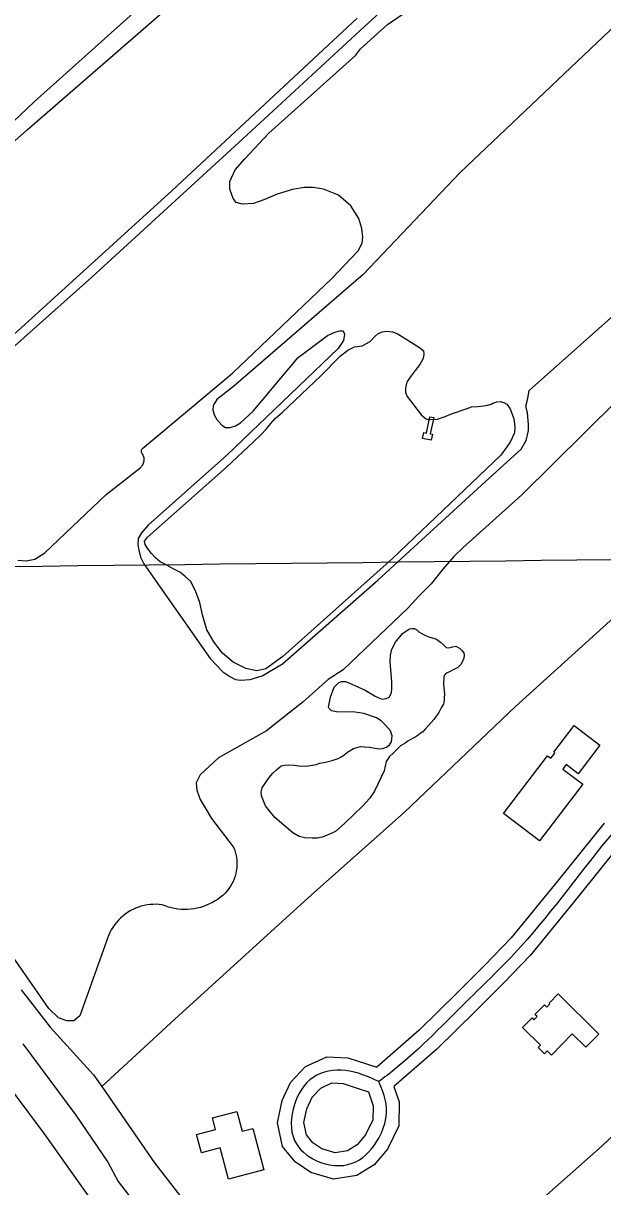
# Model space of a CAD drawing. Extents: x 3684037 to 3722149, y 433263 to 459021.
# Drawn here: x 3698932 to 3699603, y 450201 to 451551 of the extents above; entities that cross this region are included whole.
import ezdxf

# ---------------------------------------------------------------- set-up
doc = ezdxf.new("R2010")
doc.units = 0
for name, color, linetype in [('V-BLDG-OTLN', 7, 'Continuous'), ('V-CHAN-DOCK', 7, 'Continuous'), ('V-GRID-MAJR', 7, 'Continuous'), ('V-LEVE-TOET', 7, 'Continuous'), ('V-RIVR-EDGE', 7, 'Continuous'), ('V-ROAD-CNTR', 7, 'Continuous'), ('V-SITE-VEGE', 7, 'Continuous'), ('V-TOPO-SHOR', 7, 'Continuous')]:
    doc.layers.add(name, color=color, linetype=linetype)

msp = doc.modelspace()

# ---------------------------------------------------------------- linework, layer by layer
at = {"layer": 'V-BLDG-OTLN'}
for points in [[(3699600, 450713.4), (3699574.8, 450680.3), (3699560.9, 450690.9), (3699557, 450685.8), (3699580.1, 450668.1), (3699529.9, 450602.3), (3699488.1, 450634.3), (3699539.1, 450701.2), (3699543.1, 450698.2), (3699547.7, 450704.2), (3699546.4, 450705.2), (3699570.1, 450736.3)], [(3699551.7, 450424.8), (3699598.9, 450378.2), (3699583.8, 450363), (3699568, 450378.6), (3699543.7, 450354), (3699539, 450358.7), (3699535.8, 450355.4), (3699528.6, 450362.6), (3699531.3, 450365.3), (3699510.4, 450386), (3699521.4, 450397.1), (3699523.5, 450395), (3699527.1, 450398.6), (3699524.7, 450400.9), (3699535.8, 450412.1), (3699538.3, 450409.6), (3699542.1, 450413.4), (3699541.3, 450414.2)], [(3699169.6, 450210), (3699159.9, 450246.2), (3699138.1, 450240.4), (3699132.4, 450261.7), (3699154.5, 450267.6), (3699151, 450281), (3699179.1, 450288.5), (3699185.2, 450265.5), (3699197.7, 450268.8), (3699210.5, 450220.9)]]:
    msp.add_lwpolyline(points, close=True, dxfattribs=at)
at = {"layer": 'V-CHAN-DOCK'}
msp.add_lwpolyline([(3699407.3, 451093.6), (3699403.2, 451074.8), (3699405.9, 451074.2), (3699404.3, 451067.1), (3699394.4, 451069.3), (3699395.9, 451076.1), (3699398.8, 451075.4), (3699403, 451094.5), (3699407.3, 451093.6)], dxfattribs=at)
at = {"layer": 'V-GRID-MAJR'}
msp.add_spline([(3688126.8, 450798.4), (3693416.1, 450858), (3698705.4, 450918.4), (3703994.7, 450979.6), (3709284, 451041.5), (3714573.2, 451104.2), (3719862.5, 451167.7)], degree=3, dxfattribs=at)
at = {"layer": 'V-LEVE-TOET'}
msp.add_lwpolyline([(3698006.8, 451449.6), (3698167.2, 451260.3), (3698319.4, 451071.5), (3698442.9, 450926), (3698532.5, 450809), (3698625.1, 450683.1), (3698722.1, 450565.1), (3698800.9, 450461.9), (3698873.7, 450371.9), (3698955.9, 450262.7), (3699043.6, 450138.8), (3699126.3, 450028.2), (3699225.7, 449906.8), (3699293.7, 449817.3), (3699374.4, 449708.1), (3699464.5, 449586.7), (3699548.7, 449472.6), (3699632.4, 449366.9), (3699727.9, 449245)], dxfattribs=at)
at = {"layer": 'V-RIVR-EDGE'}
msp.add_spline([(3696491, 456957), (3696499.5, 456945.3), (3696522.4, 456915.4), (3696551.1, 456881.7), (3696592.6, 456839.6), (3696607.9, 456824.6), (3696661.6, 456762.2), (3696696.3, 456732.6), (3696736.6, 456690.4), (3696783, 456647.4), (3696798.7, 456631.6), (3696862.9, 456574.8), (3696899.6, 456542.8), (3696931.1, 456518.5), (3696942.4, 456503.5), (3696952.4, 456495), (3696962.1, 456487.7), (3696987.2, 456470.6), (3697014.6, 456451.5), (3697061, 456420.3), (3697092.5, 456395.6), (3697134.1, 456360.7), (3697166.8, 456335.5), (3697185.7, 456316.5), (3697201.5, 456298.2), (3697211.5, 456284.5), (3697233.7, 456256.1), (3697255.9, 456231), (3697279.3, 456203.8), (3697316.4, 456164.9), (3697353.5, 456124), (3697376.9, 456099.7), (3697406.3, 456076.1), (3697430.1, 456057.9), (3697450.3, 456044.9), (3697520.1, 455982.4), (3697544.3, 455963.4), (3697581.9, 455942.3), (3697614.6, 455926), (3697632.8, 455913.8), (3697662.2, 455891.9), (3697710.3, 455848.1), (3697757.4, 455800.7), (3697792.1, 455767), (3697833.3, 455729.3), (3697868.4, 455696.9), (3697895.8, 455673.4), (3697933.7, 455633.7), (3697972.9, 455598.4), (3698039.5, 455539.6), (3698090.3, 455492.1), (3698135.9, 455447.6), (3698177, 455406.6), (3698217.7, 455359.2), (3698254.4, 455321.1), (3698281.5, 455292.7), (3698316.2, 455265.5), (3698357.4, 455240.8), (3698382, 455222.1), (3698407.8, 455195), (3698430.8, 455163.4), (3698450.9, 455141.9), (3698487.7, 455113.9), (3698517.5, 455091.2), (3698534.1, 455077), (3698556.2, 455049.4), (3698582.5, 455019.8), (3698614.7, 454987), (3698657.1, 454947.3), (3698691.4, 454913.6), (3698718, 454887.3), (3698807.2, 454806.6), (3698837.4, 454775.8), (3698881.4, 454739.7), (3698910.5, 454713.7), (3698949.2, 454677.6), (3698989.1, 454637.1), (3699039.1, 454591.7), (3699066.6, 454562.9), (3699088.8, 454545.5), (3699187.2, 454465.2), (3699228.4, 454429.9), (3699268.3, 454393.8), (3699300.6, 454360.6), (3699328.8, 454330.6), (3699382.5, 454285.1), (3699427.3, 454244.2), (3699474.5, 454199.6), (3699500.3, 454170.4), (3699532.6, 454139.2), (3699563.2, 454114.5), (3699588.7, 454093.8), (3699608.4, 454073.9), (3699636.7, 454041.5), (3699659.2, 454015.6), (3699675.8, 453998.5), (3699727, 453942.6), (3699768.9, 453898), (3699807.6, 453854.7), (3699829.4, 453837.6), (3699865.8, 453811.2), (3699885.1, 453793.8), (3699924.7, 453762.6), (3699939.6, 453754.8), (3699950.9, 453754.4), (3699975.6, 453746.7), (3700001.8, 453731.2), (3700023.6, 453714.2), (3700032.9, 453700.8), (3700036.1, 453688.7), (3700042.2, 453679.4), (3700052.6, 453667.2), (3700065.9, 453651), (3700072.4, 453638.5), (3700079.6, 453627.9), (3700095.3, 453607.3), (3700141.3, 453551.4), (3700161.5, 453521.4), (3700185.6, 453491.4), (3700219.9, 453452.9), (3700237.2, 453429.8), (3700255.4, 453407.5), (3700340.9, 453326.4), (3700393.4, 453280.6), (3700435.7, 453243.7), (3700480.9, 453207.6), (3700509.2, 453188.5), (3700535, 453172.3), (3700559.3, 453156.5), (3700600.4, 453130.9), (3700613.8, 453121.2), (3700623.5, 453116.3), (3700639.2, 453100.5), (3700647.7, 453090.7), (3700674.7, 453074.9), (3700691.3, 453060.7), (3700727.6, 453033.9), (3700758.2, 453008.8), (3700801.4, 452977.5), (3700837.4, 452952.4), (3700871.7, 452924.8), (3700904, 452898.4), (3700927.8, 452881), (3700958.4, 452857.9), (3701015.3, 452808), (3701048.4, 452780.4), (3701075.5, 452763), (3701104.9, 452743.5), (3701127.2, 452730.9), (3701156.6, 452713.4), (3701182.9, 452695.6), (3701204.7, 452682.2), (3701235.4, 452666.3), (3701255.6, 452654.1), (3701285.8, 452633), (3701312.9, 452607.1), (3701321.3, 452599.8), (3701332.2, 452591.7), (3701350.4, 452577.5), (3701370.6, 452560.4), (3701389.1, 452544.6), (3701408.9, 452532), (3701434.4, 452518.6), (3701456.2, 452512.1), (3701467.1, 452506.4), (3701486, 452491), (3701499.8, 452482.1), (3701518.7, 452468.3), (3701537.7, 452454.1), (3701554.3, 452439.5), (3701575.2, 452422.9), (3701592.2, 452410.3), (3701622.5, 452387.2), (3701647.1, 452368.5), (3701696.3, 452326.7), (3701727.8, 452300.4), (3701754, 452278.9), (3701780.7, 452258.2), (3701815.4, 452234.2), (3701863.8, 452194.9), (3701890.4, 452176.2), (3701916.7, 452162), (3701938.9, 452143.3), (3701962.3, 452129.9), (3701986.9, 452112.1), (3702012, 452090.6), (3702032.9, 452074.4), (3702051.1, 452058.6), (3702109.2, 452006.7), (3702158, 451973.4), (3702192.7, 451944.2), (3702212.1, 451923.9), (3702228.2, 451910.1), (3702239.6, 451906), (3702258.9, 451893.5), (3702276.7, 451876), (3702294.8, 451861.4), (3702325.5, 451839.1), (3702353.8, 451816.4), (3702388.5, 451789.6), (3702409.1, 451772.6), (3702442.6, 451743.4), (3702493.4, 451700.4), (3702516.8, 451677.7), (3702543.8, 451656.2), (3702589, 451624.5), (3702615.7, 451603.9), (3702648.4, 451577.9), (3702681.1, 451551.1), (3702714.1, 451522.3), (3702744.8, 451496.4), (3702761.8, 451479.4), (3702791.6, 451448.6), (3702806.5, 451427.9), (3702821.8, 451408), (3702843.2, 451386.6), (3702872.3, 451361), (3702910.6, 451327.8), (3702933.2, 451303), (3702957.8, 451275.5), (3702989.2, 451239), (3703050.2, 451184.3), (3703086, 451144.9), (3703114.7, 451113.3), (3703144.5, 451080.1), (3703160.6, 451061.9), (3703178, 451046.9), (3703202.6, 451019.7), (3703240.5, 450979.6), (3703264.7, 450956.5), (3703289.7, 450930.1), (3703316.7, 450902.2), (3703339.7, 450878.7), (3703374.4, 450840.2), (3703418.4, 450788.3), (3703459.1, 450738.8), (3703496.2, 450699.5), (3703592.6, 450595.8), (3703613.2, 450579.6), (3703630.9, 450558.9), (3703650.2, 450530.5), (3703671.6, 450496.5), (3703693.4, 450468.2), (3703725.2, 450432.9), (3703758.3, 450400.9), (3703788.6, 450373.7), (3703807.1, 450353), (3703820.4, 450338), (3703843, 450309.3), (3703868.4, 450275.6), (3703879.2, 450255.8), (3703887.7, 450233.5), (3703893.7, 450223.8), (3703916.3, 450193.4), (3703936, 450167.5), (3703951, 450147.7), (3704020.7, 450060.9), (3704036.8, 450041.5), (3704044.1, 450029.8), (3704061.8, 450007.9), (3704081.2, 449986.4), (3704102.9, 449954.4), (3704113.4, 449937.8), (3704138.4, 449903.4), (3704157.7, 449880.3), (3704175.5, 449851.9), (3704189.1, 449830), (3704204.9, 449813.4), (3704221.8, 449792.8), (3704273.8, 449711.8), (3704281.4, 449690.7), (3704297.1, 449666), (3704324.1, 449622.3), (3704340.6, 449601.6), (3704382.9, 449536), (3704402.7, 449506.8), (3704416, 449482.5), (3704431.7, 449459.4), (3704449.4, 449437.2), (3704472, 449410.4), (3704491.3, 449390.6), (3704521.2, 449354.9), (3704545.8, 449323.7), (3704553.8, 449308.3), (3704563.1, 449292.1), (3704576.8, 449271.1), (3704594.9, 449242.3), (3704618.7, 449204.2), (3704654.9, 449156), (3704685.2, 449111.9), (3704709.7, 449071.8), (3704733.9, 449034.1), (3704765.7, 448985.9), (3704789.9, 448945), (3704815.3, 448906.5), (3704829.3, 448881.4), (3704849.9, 448850.2), (3704868.8, 448820.7), (3704885, 448801.6), (3704901.1, 448781), (3704914, 448762.3), (3704925.6, 448740.1), (3704932.5, 448726.7), (3704949.8, 448698.4), (3704967.6, 448682.5), (3704988.1, 448670.8), (3705014.8, 448656.9), (3705046.3, 448639.9), (3705064.1, 448624.5), (3705092.3, 448592.1), (3705105.2, 448573.4), (3705120.5, 448554), (3705145.9, 448522.8), (3705180.2, 448483.9), (3705197.5, 448460.4), (3705228.5, 448416.2), (3705268.8, 448365.6), (3705295.8, 448328.3), (3705331.7, 448279.3), (3705359.5, 448238.8), (3705380, 448203.1), (3705402.2, 448152.5), (3705422.2, 448102), (3705439.5, 448066.3), (3705459.3, 448025.4)], degree=3, dxfattribs=at)
at = {"layer": 'V-ROAD-CNTR'}
for points in [[(3699604.8, 450622.8), (3699550.7, 450555.7), (3699497.2, 450489.9), (3699466.7, 450458.1), (3699434.9, 450426.7), (3699390.4, 450382.7), (3699341.2, 450339.8)], [(3699627.4, 450603.1), (3699574.1, 450536.9), (3699519.7, 450470), (3699488, 450437.1), (3699456, 450405.4), (3699410.8, 450360.7), (3699361.2, 450317.5)], [(3699361.2, 450317.5), (3699367.1, 450299.6), (3699366.7, 450271.8), (3699353.7, 450244.9), (3699338.4, 450226.7), (3699318.2, 450214.1), (3699291.2, 450209.9), (3699264.9, 450217.6), (3699246.6, 450230), (3699232.2, 450248), (3699226.1, 450275.5), (3699231.6, 450301.3), (3699241.4, 450322.2), (3699258.8, 450340.6), (3699283.5, 450351.9), (3699307.8, 450350.9), (3699341.2, 450339.8)], [(3699331.7, 450311.3), (3699337, 450295.1), (3699336.8, 450278.9), (3699328.4, 450261.4), (3699318.5, 450249.7), (3699307.5, 450242.8), (3699293.2, 450240.5), (3699277.8, 450245.1), (3699267.2, 450252.3), (3699260, 450261.3), (3699256.8, 450275.6), (3699260.2, 450291.7), (3699266.5, 450305.1), (3699276.6, 450315.7), (3699289.4, 450321.6), (3699302.4, 450321.1), (3699319.6, 450315.3), (3699331.7, 450311.3)]]:
    msp.add_lwpolyline(points, dxfattribs=at)
for points in [[(3700857.8, 451723.1), (3700810, 451676.5), (3700735.8, 451604), (3700678.6, 451566.9), (3700586.6, 451501.1), (3700488.4, 451414.9), (3700396.1, 451338.8), (3700333.2, 451285.1), (3700292.3, 451230.8), (3700235.8, 451143.7), (3700134.3, 451052), (3700021, 450947.2), (3699903.2, 450863.2), (3699801, 450794.9), (3699710.9, 450711.2), (3699616.1, 450612.9), (3699508.4, 450479.9), (3699445.4, 450416.1), (3699353.2, 450330.4), (3699343.6, 450323.2)], [(3699343.6, 450323.2), (3699352.1, 450297.4), (3699341, 450253.1), (3699312.8, 450228.4), (3699271.3, 450231.4), (3699246.1, 450254.7), (3699245.9, 450296.5), (3699267.7, 450328.1), (3699305.1, 450336), (3699343.6, 450323.2)]]:
    msp.add_spline(points, degree=3, dxfattribs=at)
at = {"layer": 'V-SITE-VEGE'}
for points in [[(3699318.5, 451557), (3699104.3, 451356.9), (3698898.7, 451170.1), (3698689.5, 450980.2), (3698617.5, 450913.9), (3698609.7, 450909.6), (3698598.4, 450911.2), (3698592.9, 450913.5), (3698581.6, 450924), (3698509.1, 451014), (3698505.2, 451018.3), (3698504, 451025.7), (3698505.2, 451031.1), (3698521.1, 451048.3), (3698668.4, 451175.8), (3698797.3, 451304.1), (3698935.9, 451427.3), (3699114.7, 451582.9)], [(3699325.2, 451302.9), (3699323.9, 451312.8), (3699320.5, 451324.5), (3699311.4, 451339.3), (3699296.8, 451351.5), (3699279.4, 451358.3), (3699267.5, 451360.3), (3699257.1, 451360.3), (3699243.6, 451358.2), (3699225.9, 451352.5), (3699210.3, 451346), (3699198.3, 451341.8), (3699185.6, 451341.1), (3699178.3, 451342.9), (3699174.9, 451347.5), (3699171, 451358.5), (3699170.8, 451367.3), (3699177, 451380.8), (3699188.4, 451393.6), (3699216.2, 451423.5), (3699316.8, 451513.7), (3699322.5, 451521.3), (3699353.9, 451549.4), (3699374.2, 451563.4)], [(3699619, 451549.5), (3699438, 451377.6), (3699325.5, 451259.5), (3699175.3, 451129.7), (3699155.8, 451114.3), (3699152.7, 451109.6), (3699151.7, 451107.2), (3699151.2, 451102.6), (3699152.7, 451096.6), (3699155.9, 451091.1), (3699161.6, 451084.6), (3699166, 451082), (3699171.2, 451082), (3699177.7, 451083.9), (3699183.4, 451087.2), (3699198.1, 451100.9), (3699250.3, 451163.2), (3699270.3, 451178.1), (3699284.1, 451188.7), (3699292.7, 451192.6), (3699298.6, 451194), (3699302.3, 451194), (3699303.9, 451190.1), (3699302.8, 451182.8), (3699296.6, 451173.7), (3699167.4, 451049.8), (3699076.2, 450968.6), (3699068.4, 450959.8), (3699064.7, 450953.2), (3699064.5, 450945.7), (3699065.3, 450939.7), (3699067.6, 450931.4), (3699071.3, 450923.9), (3699148.3, 450813.9), (3699162.9, 450798.6), (3699171, 450793.1), (3699177.7, 450789.7), (3699183.4, 450788.7), (3699194.4, 450789.8), (3699208.4, 450793.9), (3699232.1, 450807.7), (3699342.5, 450904.8), (3699467.5, 451019.3), (3699508.9, 451056.8), (3699514.6, 451066.7), (3699517.4, 451078.4), (3699517.4, 451085.4), (3699515.9, 451098.9), (3699514.6, 451104.9), (3699514.6, 451108.3), (3699515.8, 451112.7), (3699516.6, 451116.1), (3699517.9, 451124.9), (3699640.6, 451234)], [(3698925.1, 450927.9), (3698935, 450927.2), (3698944.9, 450929.2), (3698956.6, 450936.5), (3699027.5, 451004.2), (3699066.8, 451034.6), (3699070.2, 451038.5), (3699071.5, 451043.2), (3699071.5, 451046.6), (3699069.7, 451051.3), (3699069.1, 451052.2), (3699068.6, 451053.1), (3699068.4, 451054.1), (3699068.4, 451055.1), (3699068.7, 451056.1), (3699069.1, 451057), (3699069.8, 451057.8), (3699174, 451145.1), (3699289.4, 451254.8), (3699319.8, 451286.8), (3699324.2, 451295.7), (3699325.2, 451302.9)], [(3699656, 451148.9), (3699509.4, 451004), (3699441.6, 450942.8), (3699430.7, 450932.2), (3699417.9, 450917.6), (3699404.2, 450900.7), (3699390.4, 450886.6), (3699377.4, 450872.3), (3699302.5, 450801), (3699284.9, 450789.8), (3699256, 450763.8), (3699213.6, 450730), (3699158, 450698.7), (3699136.4, 450678.9), (3699132, 450669.8), (3699132.8, 450661.2), (3699136.5, 450650.6), (3699142.2, 450640.7), (3699149.7, 450628.2), (3699175, 450595.7), (3699176.2, 450592.8), (3699177.2, 450589.7), (3699178, 450586.6), (3699178.6, 450583.5), (3699179, 450580.3), (3699179.1, 450577.1), (3699179.1, 450574), (3699178.9, 450570.8)], [(3699178.9, 450570.8), (3699178.5, 450567.6), (3699177.8, 450564.5), (3699177, 450561.4), (3699176, 450558.4), (3699174.7, 450555.4), (3699173.3, 450552.5), (3699171.7, 450549.8), (3699170, 450547.1), (3699168, 450544.6), (3699165.9, 450542.2), (3699163.2, 450539.6), (3699160.3, 450537.1), (3699157.3, 450534.9), (3699154.1, 450532.8), (3699150.9, 450530.9), (3699147.5, 450529.2), (3699144, 450527.7), (3699140.5, 450526.3), (3699136.9, 450525.2), (3699133.2, 450524.3), (3699129.5, 450523.6), (3699125.8, 450523.1), (3699122, 450522.8), (3699118.2, 450522.8), (3699114.5, 450522.9), (3699110.7, 450523.3), (3699107, 450523.9), (3699103.3, 450524.7), (3699099.7, 450525.7), (3699096.1, 450526.9), (3699092.6, 450528.3), (3699089.1, 450528.7), (3699085.6, 450528.9), (3699082.1, 450528.8), (3699078.6, 450528.6), (3699075.1, 450528.1), (3699071.7, 450527.4), (3699068.3, 450526.6), (3699065, 450525.5), (3699061.7, 450524.2), (3699058.5, 450522.8), (3699055.5, 450521.1), (3699052.5, 450519.3), (3699049.6, 450517.3), (3699046.9, 450515.1), (3699044.2, 450512.8), (3699041.8, 450510.3), (3699039.5, 450507.7), (3699037.3, 450504.9), (3699035.3, 450502), (3699033.5, 450499.1), (3699031.9, 450496), (3699030.4, 450492.8), (3699029.2, 450489.5), (3699028.1, 450486.2), (3698997.2, 450399.5), (3698990.2, 450393.6), (3698982.1, 450393.6), (3698972.5, 450397.2), (3698961.1, 450407.8), (3698845, 450575.2)]]:
    msp.add_lwpolyline(points, dxfattribs=at)
at = {"layer": 'V-TOPO-SHOR'}
for points in [[(3700043.4, 452458.8), (3699827.8, 452268.7), (3699620, 452079.7), (3699464.6, 451940), (3699289.2, 451771.4), (3699155.3, 451649.4), (3698944.2, 451459.8), (3698799.5, 451322.5), (3698633.3, 451173.6), (3698517.2, 451061.8), (3698495.9, 451042.8), (3698476.4, 451027.2)], [(3700222.5, 452373.2), (3700047.3, 452211.8), (3699950.1, 452124.4), (3699806.4, 451987), (3699620, 451816.8), (3699485.8, 451693.2), (3699326.7, 451546.7), (3699186.1, 451416.8), (3699011.1, 451256.2), (3698853.8, 451116.2), (3698733.5, 451003), (3698673.9, 450942.5), (3698594.7, 450877.1)], [(3700800.3, 451724.9), (3700731.4, 451801.5), (3700707.5, 451823.8), (3700698.5, 451831.2), (3700692.7, 451834.7), (3700684.8, 451837.8), (3700678.6, 451837.8), (3700674.3, 451836.2), (3700562.5, 451733.3), (3700466.8, 451644.9), (3700312.8, 451508.3), (3700157.2, 451358.1), (3700038, 451253.6), (3699862.2, 451085.7), (3699754.7, 450990.6), (3699619.9, 450865), (3699502.2, 450758.2), (3699373.3, 450635.7), (3699261.9, 450536.3), (3699107.1, 450395.4), (3699022.6, 450317.3)], [(3700992.8, 451532.5), (3700851.9, 451402.3), (3700755.1, 451313.6), (3700623.6, 451193.3), (3700588.9, 451160), (3700503.1, 451081.5), (3700392.3, 450975.6), (3700277.5, 450873.3), (3700202.6, 450803.7), (3700105.1, 450713.1), (3699978.7, 450596.7), (3699885.8, 450511.1), (3699761.7, 450397.1), (3699682.1, 450324.4), (3699602.5, 450248.6), (3699511.6, 450167.7), (3699376.2, 450043.9), (3699330.6, 449998.2), (3699285.1, 449959.3)], [(3699075.6, 450954.9), (3699167, 451035.9), (3699198.4, 451065.2), (3699207.2, 451073.7), (3699213.4, 451080.5), (3699218, 451086.4), (3699223.7, 451092.6), (3699231.5, 451099.4), (3699276.6, 451141.9), (3699298.8, 451164.7), (3699307.6, 451171.5), (3699315.4, 451175.4), (3699324.2, 451176.9), (3699333.6, 451181.9), (3699338.5, 451187.1), (3699342.9, 451191.2), (3699347.8, 451193), (3699352.7, 451193.8), (3699359.5, 451193), (3699364.9, 451191), (3699390.8, 451174.9), (3699395.5, 451171), (3699396, 451167.1), (3699395, 451162.2), (3699391.4, 451155.2), (3699385.7, 451148), (3699381, 451142), (3699376.6, 451135.5), (3699375.3, 451131.6), (3699374.5, 451127.5), (3699374.8, 451122.5), (3699376.4, 451117.9), (3699393, 451096.4), (3699398.4, 451092.2), (3699401.8, 451091.2), (3699411.6, 451091.5), (3699420.7, 451094.6), (3699427.9, 451097.7), (3699446.1, 451104.2), (3699451, 451105.8), (3699458, 451106.3), (3699465.2, 451107.1), (3699469.7, 451107.8), (3699474.1, 451109.1), (3699475.9, 451110.2), (3699480.5, 451111.7), (3699484.2, 451112.2), (3699488.6, 451111), (3699492.2, 451108.9), (3699495.8, 451103.7), (3699500.2, 451092), (3699501.3, 451083), (3699500.8, 451075.7), (3699496.1, 451064.8), (3699485, 451049.8), (3699359.6, 450930), (3699232.5, 450816.4), (3699212.8, 450802.1), (3699202.4, 450799.8), (3699189.7, 450802.4), (3699174.7, 450809.9), (3699162.5, 450820), (3699152.6, 450833.5), (3699144.3, 450847.4), (3699139.4, 450864.8), (3699136.3, 450879.1), (3699131.3, 450892.3), (3699125.4, 450903.7), (3699118.9, 450909.6), (3699113.2, 450914), (3699105.4, 450918.2), (3699097.1, 450922.8), (3699090.4, 450926.2), (3699084.9, 450930.6), (3699080.3, 450935.8), (3699075.1, 450942.2), (3699073, 450946.1), (3699072.2, 450950), (3699075.6, 450954.9)], [(3699349.8, 450683.5), (3699338.7, 450659.9), (3699332.7, 450651.6), (3699325.2, 450643.2), (3699304.2, 450622.8), (3699293.3, 450613.4), (3699283, 450608.5), (3699278, 450606.9), (3699272.6, 450605.6), (3699266.6, 450605.6), (3699258.1, 450605.9), (3699251.3, 450607.4), (3699244.1, 450611.8), (3699223.3, 450629.4), (3699212.4, 450643.2), (3699207.5, 450654.8), (3699207.2, 450659.3), (3699208.5, 450663.9), (3699211.6, 450668.6), (3699216.5, 450676.1), (3699220.7, 450680.8), (3699225.1, 450684.9), (3699230.3, 450689.3), (3699234.4, 450690.1), (3699238.8, 450690.6), (3699245.8, 450690.1), (3699253.4, 450689.1), (3699261.6, 450689.4), (3699271.2, 450690.9), (3699275.4, 450692.7), (3699281.9, 450693.8), (3699289.7, 450695.6), (3699296.7, 450697.9), (3699301.6, 450700.5), (3699307.3, 450705.5), (3699314.3, 450709.6), (3699322.3, 450712), (3699327, 450711.7), (3699333.2, 450711.2), (3699339.2, 450709.9), (3699344.4, 450709.1), (3699348, 450709.4), (3699352.7, 450711), (3699356, 450713.8), (3699358.4, 450717.2), (3699359.1, 450724.2), (3699357.1, 450729.9), (3699351.3, 450736.6), (3699346.4, 450741.8), (3699341, 450745.2), (3699326.4, 450750.1), (3699316.1, 450751.6), (3699294.5, 450752.1), (3699288.8, 450753.4), (3699286, 450755.8), (3699285.2, 450757.6), (3699287.5, 450769.3), (3699291.9, 450780.7), (3699296.9, 450785.9), (3699300.5, 450787.4), (3699305.2, 450787.4), (3699309, 450785.9), (3699316, 450782.8), (3699328, 450777.3), (3699339.4, 450770.3), (3699343.8, 450768.3), (3699347.4, 450767), (3699352.4, 450767.5), (3699355.7, 450769), (3699358.3, 450774), (3699358.8, 450779.7), (3699358.6, 450787.2), (3699356.7, 450810.3), (3699357.3, 450817.8), (3699358.8, 450824.8), (3699363, 450832.8), (3699371, 450843), (3699379.3, 450848.4), (3699382.4, 450848.9), (3699384.7, 450848.7), (3699387.6, 450847.1), (3699390.2, 450845), (3699392.8, 450843.2), (3699396.1, 450841.4), (3699401.3, 450839.3), (3699405.7, 450838.1), (3699410.4, 450836.5), (3699415.1, 450832.9), (3699418.5, 450830), (3699421.8, 450826.9), (3699422.1, 450826.7), (3699424.7, 450826.4), (3699427.8, 450827.2), (3699429.1, 450827.7), (3699433, 450828.2), (3699437.1, 450825.9), (3699440, 450823.3), (3699442.1, 450820.7), (3699442.8, 450817.9), (3699442.3, 450814.5), (3699440.2, 450809.8)], [(3699440.2, 450809.8), (3699438.7, 450807), (3699435.1, 450803.6), (3699429.9, 450800.7), (3699425.7, 450798.6), (3699423.1, 450797.4), (3699420.8, 450795.8), (3699419.5, 450794.2), (3699419, 450792.4), (3699418.5, 450783.9), (3699419.8, 450773), (3699419.5, 450768), (3699419.3, 450765.7), (3699418.5, 450761), (3699416.4, 450757.4), (3699413.1, 450751.4), (3699407.4, 450743.4), (3699404.5, 450739.8), (3699401.4, 450736.1), (3699397.5, 450732), (3699394.7, 450729.1), (3699391.8, 450727.1), (3699387.7, 450723.9), (3699382.7, 450721.3), (3699377.3, 450718.2), (3699374.2, 450715.9), (3699369, 450712.5), (3699364.8, 450708.9), (3699360.2, 450704.2), (3699356, 450700.3), (3699352.2, 450694.6), (3699349.8, 450683.5)], [(3698929.1, 450429.6), (3698962.5, 450386.2), (3699012.9, 450331.2), (3699022.6, 450317.3), (3699083.8, 450229.1), (3699140.7, 450155.2), (3699205.1, 450071), (3699260, 449997.1), (3699285.1, 449959.3), (3699330.6, 449890.9), (3699404.3, 449792.7), (3699507, 449666.4), (3699548.7, 449611.6), (3699553.2, 449606), (3699585, 449566.1), (3699601.5, 449545.5), (3699685, 449432.6), (3699694.8, 449418.2), (3699703.4, 449403.6), (3699842.1, 449233.4)], [(3698931, 450367.1), (3698992.4, 450284.4), (3699029.6, 450229.7), (3699041.4, 450207.1), (3699059.8, 450183.6), (3699152.4, 450062.5), (3699231.7, 449959.1), (3699315, 449844.9), (3699391.1, 449743.9), (3699496.2, 449598), (3699608.7, 449451.1), (3699640.7, 449411.4), (3699755.3, 449264)]]:
    msp.add_lwpolyline(points, dxfattribs=at)

doc.saveas('drawing.dxf')
